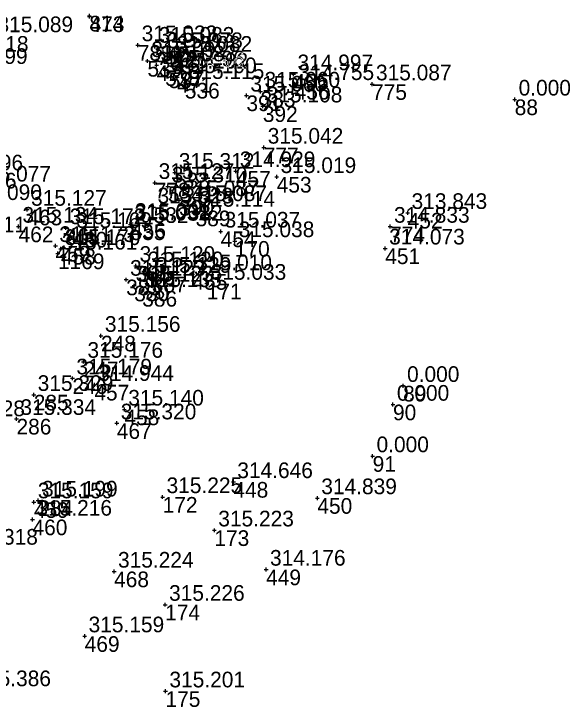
# Model space of a CAD drawing. Extents: x -829398 to -819400, y -1074439 to -1067977.
# Drawn here: x -820573.1 to -820530.5, y -1069318.1 to -1069265 of the extents above; entities that cross this region are included whole.
import ezdxf

# ---------------------------------------------------------------- set-up
doc = ezdxf.new("R2010")
doc.units = 0
for name, color, linetype in [('Vrstva 60', 7, 'Continuous'), ('Vrstva 61', 7, 'Continuous'), ('Čísla bodů_doměření_2012', 7, 'Continuous')]:
    doc.layers.add(name, color=color, linetype=linetype)

# ---------------------------------------------------------------- blocks, each defined once
blk = doc.blocks.new('BOD')
at = {"layer": 'Čísla bodů_doměření_2012'}
for p, q in [((-0.15, 0), (0.15, 0)), ((0, -0.15), (0, 0.15))]:
    blk.add_line(p, q, dxfattribs=at)

msp = doc.modelspace()

# ---------------------------------------------------------------- block references
at = {"layer": 'Vrstva 60'}
for p in [(-820567.347, -1069265.105), (-820567.347, -1069265.105), (-820567.332, -1069265.151), (-820567.332, -1069265.151), (-820563.632, -1069267.351), (-820563.632, -1069267.351), (-820562.319, -1069267.464), (-820562.319, -1069267.464), (-820561.674, -1069267.882), (-820561.674, -1069267.882), (-820562.888, -1069268.568), (-820562.888, -1069268.568), (-820560.954, -1069268.157), (-820560.954, -1069268.157), (-820562.183, -1069268.894), (-820562.183, -1069268.894), (-820561.529, -1069269.281), (-820561.529, -1069269.281), (-820561.269, -1069269.447), (-820561.269, -1069269.447), (-820551.675, -1069269.576), (-820551.675, -1069269.576), (-820560.617, -1069269.805), (-820560.617, -1069269.805), (-820560.019, -1069270.245), (-820560.019, -1069270.245), (-820551.598, -1069270.328), (-820551.598, -1069270.328), (-820545.656, -1069270.352), (-820545.656, -1069270.352), (-820555.292, -1069271.211), (-820555.292, -1069271.211), (-820554.207, -1069270.905), (-820554.207, -1069270.905), (-820534.71, -1069271.52), (-820554.036, -1069272.043), (-820554.036, -1069272.043), (-820553.963, -1069275.208), (-820553.963, -1069275.208), (-820560.781, -1069277.131), (-820560.781, -1069277.131), (-820556.105, -1069277.009), (-820556.105, -1069277.009), (-820552.972, -1069277.46), (-820552.972, -1069277.46), (-820562.33, -1069277.911), (-820562.33, -1069277.911), (-820561.32, -1069278.185), (-820561.32, -1069278.185), (-820560.466, -1069279.232), (-820560.466, -1069279.232), (-820562.413, -1069279.786), (-820562.413, -1069279.786), (-820559.813, -1069279.615), (-820559.813, -1069279.615), (-820572.115, -1069279.97), (-820572.115, -1069279.97), (-820559.195, -1069280.041), (-820559.195, -1069280.041), (-820542.923, -1069280.215), (-820542.923, -1069280.215), (-820572.778, -1069281.267), (-820572.778, -1069281.267), (-820569.151, -1069281.378), (-820569.151, -1069281.378), (-820564.188, -1069281.1), (-820564.188, -1069281.1), (-820564.143, -1069280.975), (-820564.143, -1069280.975), (-820544.27, -1069281.27), (-820544.27, -1069281.27), (-820568.644, -1069281.674), (-820568.644, -1069281.674), (-820557.27, -1069281.643), (-820557.27, -1069281.643), (-820556.185, -1069282.377), (-820556.185, -1069282.377), (-820569.951, -1069282.748), (-820569.951, -1069282.748), (-820569.526, -1069282.981), (-820569.526, -1069282.981), (-820544.643, -1069282.941), (-820544.643, -1069282.941), (-820569.758, -1069283.332), (-820569.758, -1069283.332), (-820563.792, -1069284.272), (-820563.792, -1069284.272), (-820563.166, -1069284.685), (-820563.166, -1069284.685), (-820562.551, -1069285.112), (-820562.551, -1069285.112), (-820559.435, -1069284.911), (-820559.435, -1069284.911), (-820564.52, -1069285.335), (-820564.52, -1069285.335), (-820558.34, -1069285.644), (-820558.34, -1069285.644), (-820563.905, -1069285.797), (-820563.905, -1069285.797), (-820563.289, -1069286.205), (-820563.289, -1069286.205), (-820566.453, -1069289.637), (-820566.453, -1069289.637), (-820567.792, -1069291.628), (-820567.792, -1069291.628), (-820568.64, -1069292.902), (-820568.64, -1069292.902), (-820566.962, -1069293.402), (-820566.962, -1069293.402), (-820543.27, -1069293.48), (-820571.611, -1069294.168), (-820571.611, -1069294.168), (-820544.05, -1069294.92), (-820564.66, -1069295.295), (-820564.66, -1069295.295), (-820572.935, -1069296.01), (-820572.935, -1069296.01), (-820565.239, -1069296.35), (-820565.239, -1069296.35), (-820545.61, -1069298.87), (-820556.294, -1069300.854), (-820556.294, -1069300.854), (-820561.722, -1069302.006), (-820561.722, -1069302.006), (-820549.851, -1069302.089), (-820549.851, -1069302.089), (-820571.599, -1069302.405), (-820571.599, -1069302.405), (-820571.273, -1069302.267), (-820571.273, -1069302.267), (-820571.708, -1069303.736), (-820571.708, -1069303.736), (-820557.754, -1069304.559), (-820557.754, -1069304.559), (-820565.448, -1069307.72), (-820565.448, -1069307.72), (-820553.785, -1069307.57), (-820553.785, -1069307.57), (-820561.529, -1069310.264), (-820561.529, -1069310.264), (-820567.704, -1069312.68), (-820567.704, -1069312.68), (-820561.502, -1069316.902), (-820561.502, -1069316.902)]:
    msp.add_blockref('BOD', p, dxfattribs=at)

# ---------------------------------------------------------------- texts
for s, p in [('473', (-820567.332, -1069266.351)), ('473', (-820567.332, -1069266.351)), ('814', (-820567.347, -1069266.305)), ('814', (-820567.347, -1069266.305)), ('818', (-820574.692, -1069267.86)), ('818', (-820574.692, -1069267.86)), ('781', (-820563.632, -1069268.551)), ('781', (-820563.632, -1069268.551)), ('540', (-820562.319, -1069268.664)), ('540', (-820562.319, -1069268.664)), ('472', (-820561.674, -1069269.082)), ('472', (-820561.674, -1069269.082)), ('541', (-820560.954, -1069269.357)), ('541', (-820560.954, -1069269.357)), ('539', (-820562.888, -1069269.768)), ('539', (-820562.888, -1069269.768)), ('470', (-820562.183, -1069270.094)), ('470', (-820562.183, -1069270.094)), ('538', (-820561.529, -1069270.481)), ('538', (-820561.529, -1069270.481)), ('537', (-820561.269, -1069270.647)), ('537', (-820561.269, -1069270.647)), ('455', (-820551.675, -1069270.776)), ('455', (-820551.675, -1069270.776)), ('471', (-820560.617, -1069271.005)), ('471', (-820560.617, -1069271.005)), ('536', (-820560.019, -1069271.445)), ('536', (-820560.019, -1069271.445)), ('456', (-820551.598, -1069271.528)), ('456', (-820551.598, -1069271.528)), ('775', (-820545.656, -1069271.552)), ('775', (-820545.656, -1069271.552)), ('383', (-820554.207, -1069272.105)), ('383', (-820554.207, -1069272.105)), ('391', (-820555.292, -1069272.411)), ('391', (-820555.292, -1069272.411)), ('88', (-820534.71, -1069272.72)), ('392', (-820554.036, -1069273.243)), ('392', (-820554.036, -1069273.243)), ('777', (-820553.963, -1069276.408)), ('777', (-820553.963, -1069276.408)), ('457', (-820556.105, -1069278.209)), ('457', (-820556.105, -1069278.209)), ('533', (-820560.781, -1069278.331)), ('533', (-820560.781, -1069278.331)), ('453', (-820552.972, -1069278.66)), ('453', (-820552.972, -1069278.66)), ('778', (-820562.33, -1069279.111)), ('778', (-820562.33, -1069279.111)), ('534', (-820561.32, -1069279.385)), ('534', (-820561.32, -1069279.385)), ('390', (-820560.466, -1069280.432)), ('390', (-820560.466, -1069280.432)), ('382', (-820559.813, -1069280.815)), ('382', (-820559.813, -1069280.815)), ('463', (-820572.115, -1069281.17)), ('463', (-820572.115, -1069281.17)), ('532', (-820562.413, -1069280.986)), ('532', (-820562.413, -1069280.986)), ('389', (-820559.195, -1069281.241)), ('389', (-820559.195, -1069281.241)), ('452', (-820542.923, -1069281.415)), ('452', (-820542.923, -1069281.415)), ('462', (-820572.778, -1069282.467)), ('462', (-820572.778, -1069282.467)), ('535', (-820564.188, -1069282.3)), ('535', (-820564.188, -1069282.3)), ('456', (-820564.143, -1069282.175)), ('456', (-820564.143, -1069282.175)), ('774', (-820544.27, -1069282.47)), ('774', (-820544.27, -1069282.47)), ('461', (-820569.151, -1069282.578)), ('461', (-820569.151, -1069282.578)), ('460', (-820568.644, -1069282.874)), ('460', (-820568.644, -1069282.874)), ('454', (-820557.27, -1069282.843)), ('454', (-820557.27, -1069282.843)), ('459', (-820569.951, -1069283.948)), ('459', (-820569.951, -1069283.948)), ('170', (-820556.185, -1069283.577)), ('170', (-820556.185, -1069283.577)), ('1169', (-820569.758, -1069284.532)), ('458', (-820569.526, -1069284.181)), ('458', (-820569.526, -1069284.181)), ('451', (-820544.643, -1069284.141)), ('451', (-820544.643, -1069284.141)), ('388', (-820563.792, -1069285.472)), ('388', (-820563.792, -1069285.472)), ('381', (-820563.166, -1069285.885)), ('381', (-820563.166, -1069285.885)), ('455', (-820559.435, -1069286.111)), ('455', (-820559.435, -1069286.111)), ('385', (-820564.52, -1069286.535)), ('385', (-820564.52, -1069286.535)), ('387', (-820562.551, -1069286.312)), ('387', (-820562.551, -1069286.312)), ('380', (-820563.905, -1069286.997)), ('380', (-820563.905, -1069286.997)), ('171', (-820558.34, -1069286.844)), ('171', (-820558.34, -1069286.844)), ('386', (-820563.289, -1069287.405)), ('386', (-820563.289, -1069287.405)), ('248', (-820566.453, -1069290.837)), ('248', (-820566.453, -1069290.837)), ('247', (-820567.792, -1069292.828)), ('247', (-820567.792, -1069292.828)), ('246', (-820568.64, -1069294.102)), ('246', (-820568.64, -1069294.102)), ('457', (-820566.962, -1069294.602)), ('457', (-820566.962, -1069294.602)), ('89', (-820543.27, -1069294.68)), ('285', (-820571.611, -1069295.368)), ('285', (-820571.611, -1069295.368)), ('90', (-820544.05, -1069296.12)), ('458', (-820564.66, -1069296.495)), ('458', (-820564.66, -1069296.495)), ('286', (-820572.935, -1069297.21)), ('286', (-820572.935, -1069297.21)), ('467', (-820565.239, -1069297.55)), ('467', (-820565.239, -1069297.55)), ('91', (-820545.61, -1069300.07)), ('448', (-820556.294, -1069302.054)), ('448', (-820556.294, -1069302.054)), ('172', (-820561.722, -1069303.206)), ('172', (-820561.722, -1069303.206)), ('459', (-820571.599, -1069303.605)), ('459', (-820571.599, -1069303.605)), ('284', (-820571.273, -1069303.467)), ('284', (-820571.273, -1069303.467)), ('450', (-820549.851, -1069303.289)), ('450', (-820549.851, -1069303.289)), ('460', (-820571.708, -1069304.936)), ('460', (-820571.708, -1069304.936)), ('173', (-820557.754, -1069305.759)), ('173', (-820557.754, -1069305.759)), ('468', (-820565.448, -1069308.92)), ('468', (-820565.448, -1069308.92)), ('449', (-820553.785, -1069308.77)), ('449', (-820553.785, -1069308.77)), ('174', (-820561.529, -1069311.464)), ('174', (-820561.529, -1069311.464)), ('469', (-820567.704, -1069313.88)), ('469', (-820567.704, -1069313.88)), ('175', (-820561.502, -1069318.102)), ('175', (-820561.502, -1069318.102))]:
    msp.add_text(s, height=1.2, dxfattribs=at).set_placement(p)
at = {"layer": 'Vrstva 61'}
for s, p in [('315.089', (-820574.392, -1069266.36)), ('315.033', (-820563.332, -1069267.051)), ('315.083', (-820562.019, -1069267.164)), ('315.078', (-820561.374, -1069267.582)), ('315.082', (-820560.654, -1069267.857)), ('315.092', (-820562.588, -1069268.268)), ('315.083', (-820561.883, -1069268.594)), ('314.999', (-820577.887, -1069268.796)), ('315.096', (-820561.229, -1069268.981)), ('315.102', (-820560.969, -1069269.147)), ('315.100', (-820560.317, -1069269.505)), ('314.997', (-820551.375, -1069269.276)), ('315.115', (-820559.719, -1069269.945)), ('314.755', (-820551.298, -1069270.028)), ('315.087', (-820545.356, -1069270.052)), ('315.060', (-820553.907, -1069270.605)), ('315.060', (-820554.992, -1069270.911)), ('0.000', (-820534.41, -1069271.22)), ('315.108', (-820553.736, -1069271.743)), ('315.042', (-820553.663, -1069274.908)), ('315.096', (-820578.229, -1069276.957)), ('315.312', (-820560.481, -1069276.831)), ('314.929', (-820555.805, -1069276.709)), ('315.019', (-820552.672, -1069277.16)), ('315.127', (-820562.03, -1069277.611)), ('315.077', (-820576.09, -1069277.816)), ('315.310', (-820561.02, -1069277.885)), ('315.106', (-820578.735, -1069278.347)), ('315.090', (-820576.788, -1069279.228)), ('315.087', (-820560.166, -1069278.932)), ('315.087', (-820559.513, -1069279.315)), ('315.127', (-820571.815, -1069279.67)), ('315.323', (-820562.113, -1069279.486)), ('315.114', (-820558.895, -1069279.741)), ('313.843', (-820542.623, -1069279.915)), ('315.052', (-820563.888, -1069280.8)), ('315.001', (-820563.843, -1069280.675)), ('315.134', (-820572.478, -1069280.967)), ('315.172', (-820568.851, -1069281.078)), ('315.169', (-820568.344, -1069281.374)), ('315.037', (-820556.97, -1069281.343)), ('314.833', (-820543.97, -1069280.97)), ('315.111', (-820578.008, -1069281.7)), ('315.173', (-820569.651, -1069282.448)), ('315.038', (-820555.885, -1069282.077)), ('315.161', (-820569.458, -1069283.032)), ('315.170', (-820569.226, -1069282.681)), ('314.073', (-820544.343, -1069282.641)), ('315.120', (-820563.492, -1069283.972)), ('315.120', (-820562.866, -1069284.385)), ('315.010', (-820559.135, -1069284.611)), ('315.123', (-820564.22, -1069285.035)), ('315.129', (-820562.251, -1069284.812)), ('315.123', (-820563.605, -1069285.497)), ('315.033', (-820558.04, -1069285.344)), ('315.135', (-820562.989, -1069285.905)), ('315.156', (-820566.153, -1069289.337)), ('315.176', (-820567.492, -1069291.328)), ('315.179', (-820568.34, -1069292.602)), ('314.944', (-820566.662, -1069293.102)), ('0.000', (-820542.97, -1069293.18)), ('315.329', (-820571.311, -1069293.868)), ('0.000', (-820543.75, -1069294.62)), ('315.140', (-820564.36, -1069294.995)), ('315.334', (-820572.635, -1069295.71)), ('315.228', (-820578.09, -1069295.807)), ('315.320', (-820564.939, -1069296.05)), ('0.000', (-820545.31, -1069298.57)), ('314.646', (-820555.994, -1069300.554)), ('315.159', (-820571.299, -1069302.105)), ('315.199', (-820570.973, -1069301.967)), ('315.225', (-820561.422, -1069301.706)), ('314.839', (-820549.551, -1069301.789)), ('315.216', (-820571.408, -1069303.436)), ('315.223', (-820557.454, -1069304.259)), ('315.318', (-820577.096, -1069305.659)), ('315.224', (-820565.148, -1069307.42)), ('314.176', (-820553.485, -1069307.27)), ('315.226', (-820561.229, -1069309.964)), ('315.159', (-820567.404, -1069312.38)), ('315.386', (-820576.092, -1069316.514)), ('315.201', (-820561.202, -1069316.602))]:
    msp.add_text(s, height=1.2, dxfattribs=at).set_placement(p)

doc.saveas('drawing.dxf')
